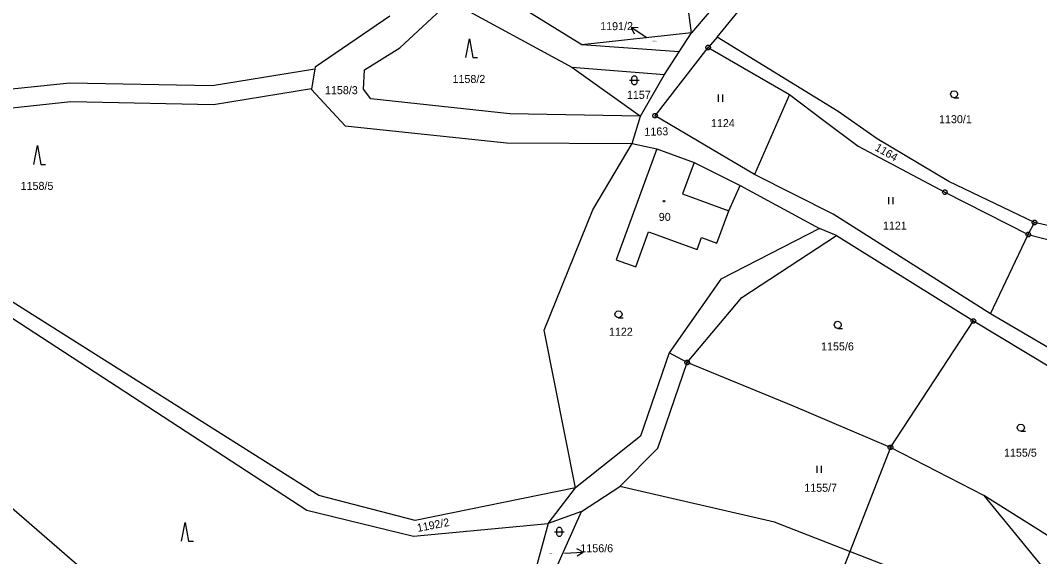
# Model space of a CAD drawing. Extents: x -694465 to -690527, y -983694 to -978978.
# Drawn here: x -691879.9 to -691663.5, y -981699.8 to -981585.9 of the extents above; entities that cross this region are included whole.
import ezdxf

# ---------------------------------------------------------------- set-up
doc = ezdxf.new("R2010")
doc.units = 0
for name, color, linetype in [('Vrstva 1', 7, 'Continuous'), ('Vrstva 16', 7, 'Continuous'), ('Vrstva 18', 7, 'Continuous'), ('Vrstva 19', 7, 'Continuous'), ('Vrstva 24', 7, 'Continuous'), ('Vrstva 25', 7, 'Continuous'), ('Vrstva 29', 7, 'Continuous'), ('Vrstva 60', 7, 'Continuous')]:
    doc.layers.add(name, color=color, linetype=linetype)

msp = doc.modelspace()

# ---------------------------------------------------------------- linework, layer by layer
at = {"layer": 'Vrstva 1'}
for points in [[(-691731.98, -981589.54), (-691715.331, -981569.169)], [(-691725.39, -981574.46), (-691737.39, -981588.61)], [(-691737.39, -981588.61), (-691739.25, -981574.68)], [(-691760.7, -981591.15), (-691782.11, -981577.84)], [(-691799.31, -981591.74), (-691788.61, -981581.88)], [(-691788.61, -981581.88), (-691762.81, -981595.87)], [(-691801.43, -981585.04), (-691817.28, -981595.89)], [(-691737.39, -981588.61), (-691760.7, -981591.15)], [(-691740, -981592.64), (-691737.39, -981588.61)], [(-691731.98, -981589.54), (-691733.87, -981591.71)], [(-691706.27, -981605.26), (-691731.98, -981589.54)], [(-691806.81, -981596.44), (-691799.31, -981591.74)], [(-691740, -981592.64), (-691760.7, -981591.15)], [(-691745.15, -981606.18), (-691733.87, -981591.71)], [(-691733.87, -981591.71), (-691716.6, -981601.69)], [(-691743.11, -981597.43), (-691740, -981592.64)], [(-691817.28, -981595.89), (-691817.358, -981596.337)], [(-691762.81, -981595.87), (-691748.26, -981606.27)], [(-691762.81, -981595.87), (-691743.11, -981597.43)], [(-691817.358, -981596.337), (-691839.162, -981599.874), (-691869.365, -981599.244), (-691893.483, -981601.784), (-691920.148, -981605.595), (-691941.085, -981611.942), (-691969.555, -981620.171), (-691985.911, -981627.095), (-691993.346, -981628.954)], [(-691817.358, -981596.337), (-691818.088, -981600.507)], [(-691807.02, -981600.52), (-691806.81, -981596.44)], [(-691748.26, -981606.27), (-691743.11, -981597.43)], [(-691818.088, -981600.507), (-691838.882, -981603.88), (-691869.197, -981603.248), (-691892.991, -981605.754), (-691919.28, -981609.511), (-691939.949, -981615.778), (-691968.215, -981623.947), (-691984.639, -981630.899), (-691997.048, -981634.003)], [(-691818.088, -981600.507), (-691818.11, -981600.63)], [(-691805.52, -981602.58), (-691807.02, -981600.52)], [(-691818.11, -981600.63), (-691810.95, -981608.35)], [(-691776.01, -981605.75), (-691805.52, -981602.58)], [(-691716.6, -981601.69), (-691724.05, -981618.68)], [(-691716.6, -981601.69), (-691709.3, -981607.22)], [(-691748.26, -981606.27), (-691776.01, -981605.75)], [(-691749.99, -981612.06), (-691748.26, -981606.27)], [(-691724.05, -981618.68), (-691745.15, -981606.18)], [(-691698.01, -981611.1), (-691706.27, -981605.26)], [(-691810.95, -981608.35), (-691776.65, -981611.96)], [(-691709.3, -981607.22), (-691701.99, -981612.63)], [(-691682.76, -981620.17), (-691698.01, -981611.1)], [(-691776.65, -981611.96), (-691749.99, -981612.06)], [(-691758.35, -981626.15), (-691749.99, -981612.06)], [(-691744.79, -981613.18), (-691753.41, -981636.74)], [(-691749.99, -981612.06), (-691744.79, -981613.18)], [(-691744.79, -981613.18), (-691736.85, -981616.09)], [(-691701.99, -981612.63), (-691683.6, -981622.42)], [(-691736.85, -981616.09), (-691739.3, -981622.78)], [(-691736.85, -981616.09), (-691727.11, -981620.97)], [(-691707.35, -981627.11), (-691724.05, -981618.68)], [(-691729.51, -981626.36), (-691727.11, -981620.97)], [(-691727.11, -981620.97), (-691710.2, -981630.14)], [(-691664.6, -981628.84), (-691682.76, -981620.17)], [(-691739.3, -981622.78), (-691729.51, -981626.36)], [(-691683.6, -981622.42), (-691665.9, -981631.39)], [(-691768.72, -981651.71), (-691758.35, -981626.15)], [(-691732.02, -981633.22), (-691729.51, -981626.36)], [(-691673.93, -981648.23), (-691707.35, -981627.11)], [(-691749.24, -981638.26), (-691746.52, -981630.83)], [(-691746.52, -981630.83), (-691736.23, -981634.59)], [(-691710.2, -981630.14), (-691731.18, -981640.84)], [(-691706.63, -981631.59), (-691710.2, -981630.14)], [(-691665.9, -981631.39), (-691664.6, -981628.84)], [(-691645.52, -981633.14), (-691664.6, -981628.84)], [(-691736.23, -981634.59), (-691735.29, -981632.03)], [(-691735.29, -981632.03), (-691732.02, -981633.22)], [(-691726.72, -981644.78), (-691706.63, -981631.59)], [(-691706.63, -981631.59), (-691677.57, -981649.74)], [(-691673.93, -981648.23), (-691665.9, -981631.39)], [(-691665.9, -981631.39), (-691646.25, -981636.39)], [(-691753.41, -981636.74), (-691749.24, -981638.26)], [(-691731.18, -981640.84), (-691742.17, -981656.54)], [(-691816.5, -981686.78), (-691884.1, -981644.16)], [(-691738.34, -981658.57), (-691726.72, -981644.78)], [(-691885, -981646.97), (-691819.04, -981689.93)], [(-691695.16, -981676.57), (-691677.57, -981649.74)], [(-691677.57, -981649.74), (-691655.44, -981663)], [(-691653.27, -981660.31), (-691673.93, -981648.23)], [(-691762.05, -981685.16), (-691768.72, -981651.71)], [(-691742.17, -981656.54), (-691748.2, -981674.22)], [(-691738.34, -981658.57), (-691742.17, -981656.54)], [(-691744.57, -981676.72), (-691738.34, -981658.57)], [(-691715.73, -981667.86), (-691738.34, -981658.57)], [(-691819.21, -981743.64), (-691910.17, -981664.83)], [(-691695.16, -981676.57), (-691715.73, -981667.86)], [(-691748.2, -981674.22), (-691762.05, -981685.16)], [(-691752.63, -981684.9), (-691744.57, -981676.72)], [(-691675.37, -981686.8), (-691695.16, -981676.57)], [(-691760.74, -981690.18), (-691752.63, -981684.9)], [(-691719.82, -981692.47), (-691752.63, -981684.9)], [(-691796.1, -981692.1), (-691816.5, -981686.78)], [(-691762.05, -981685.16), (-691796.1, -981692.1)], [(-691767.81, -981692.75), (-691762.05, -981685.16)], [(-691651.36, -981701.84), (-691675.37, -981686.8)], [(-691675.37, -981686.8), (-691653.25, -981713.72)], [(-691819.04, -981689.93), (-691796.41, -981695.44)], [(-691770.53, -981712.02), (-691760.74, -981690.18)], [(-691760.74, -981690.18), (-691767.81, -981692.75)], [(-691796.41, -981695.44), (-691767.81, -981692.75)], [(-691767.81, -981692.75), (-691784.95, -981755.51)], [(-691655.75, -981717.42), (-691719.82, -981692.47)]]:
    msp.add_lwpolyline(points, dxfattribs=at)
at = {"layer": 'Vrstva 24'}
for points in [[(-691733.716, -981591.234), (-691733.466, -981591.416), (-691733.37, -981591.71), (-691733.466, -981592.004), (-691733.716, -981592.186), (-691734.024, -981592.186), (-691734.274, -981592.004), (-691734.37, -981591.71), (-691734.274, -981591.416), (-691734.024, -981591.234)], [(-691744.996, -981605.704), (-691744.746, -981605.886), (-691744.65, -981606.18), (-691744.746, -981606.474), (-691744.996, -981606.656), (-691745.304, -981606.656), (-691745.554, -981606.474), (-691745.65, -981606.18), (-691745.554, -981605.886), (-691745.304, -981605.704)], [(-691683.446, -981621.944), (-691683.196, -981622.126), (-691683.1, -981622.42), (-691683.196, -981622.714), (-691683.446, -981622.896), (-691683.754, -981622.896), (-691684.004, -981622.714), (-691684.1, -981622.42), (-691684.004, -981622.126), (-691683.754, -981621.944)], [(-691664.446, -981628.364), (-691664.196, -981628.546), (-691664.1, -981628.84), (-691664.196, -981629.134), (-691664.446, -981629.316), (-691664.754, -981629.316), (-691665.004, -981629.134), (-691665.1, -981628.84), (-691665.004, -981628.546), (-691664.754, -981628.364)], [(-691665.746, -981630.914), (-691665.496, -981631.096), (-691665.4, -981631.39), (-691665.496, -981631.684), (-691665.746, -981631.866), (-691666.054, -981631.866), (-691666.304, -981631.684), (-691666.4, -981631.39), (-691666.304, -981631.096), (-691666.054, -981630.914)], [(-691677.416, -981649.264), (-691677.166, -981649.446), (-691677.07, -981649.74), (-691677.166, -981650.034), (-691677.416, -981650.216), (-691677.724, -981650.216), (-691677.974, -981650.034), (-691678.07, -981649.74), (-691677.974, -981649.446), (-691677.724, -981649.264)], [(-691738.186, -981658.094), (-691737.936, -981658.276), (-691737.84, -981658.57), (-691737.936, -981658.864), (-691738.186, -981659.046), (-691738.494, -981659.046), (-691738.744, -981658.864), (-691738.84, -981658.57), (-691738.744, -981658.276), (-691738.494, -981658.094)], [(-691695.006, -981676.094), (-691694.756, -981676.276), (-691694.66, -981676.57), (-691694.756, -981676.864), (-691695.006, -981677.046), (-691695.314, -981677.046), (-691695.564, -981676.864), (-691695.66, -981676.57), (-691695.564, -981676.276), (-691695.314, -981676.094)]]:
    msp.add_lwpolyline(points, close=True, dxfattribs=at)
for points in [[(-691733.989, -981591.71), (-691733.75, -981591.71)], [(-691745.269, -981606.18), (-691745.03, -981606.18)], [(-691683.719, -981622.42), (-691683.48, -981622.42)], [(-691664.719, -981628.84), (-691664.48, -981628.84)], [(-691666.019, -981631.39), (-691665.78, -981631.39)], [(-691677.689, -981649.74), (-691677.45, -981649.74)], [(-691738.459, -981658.57), (-691738.22, -981658.57)], [(-691695.279, -981676.57), (-691695.04, -981676.57)]]:
    msp.add_lwpolyline(points, dxfattribs=at)
at = {"layer": 'Vrstva 25'}
for points in [[(-691785.32, -981593.84), (-691784.57, -981589.84), (-691783.82, -981593.84), (-691782.82, -981593.84)], [(-691750.54, -981598.67), (-691748.54, -981598.67)], [(-691731.75, -981601.71), (-691731.75, -981603.21)], [(-691730.75, -981603.21), (-691730.75, -981601.71)], [(-691681.66, -981602.37), (-691682.035, -981602.269), (-691682.309, -981601.995), (-691682.41, -981601.62), (-691682.309, -981601.245), (-691682.035, -981600.971), (-691681.66, -981600.87), (-691681.285, -981600.971), (-691681.011, -981601.245), (-691680.91, -981601.62), (-691681.011, -981601.995), (-691681.285, -981602.269), (-691681.66, -981602.37), (-691680.66, -981602.371)], [(-691877.04, -981616.52), (-691876.29, -981612.52), (-691875.54, -981616.52), (-691874.54, -981616.52)], [(-691695.59, -981623.47), (-691695.59, -981624.97)], [(-691694.59, -981624.97), (-691694.59, -981623.47)], [(-691752.9, -981649.07), (-691753.275, -981648.969), (-691753.549, -981648.695), (-691753.65, -981648.32), (-691753.549, -981647.945), (-691753.275, -981647.671), (-691752.9, -981647.57), (-691752.525, -981647.671), (-691752.251, -981647.945), (-691752.15, -981648.32), (-691752.251, -981648.695), (-691752.525, -981648.969), (-691752.9, -981649.07), (-691751.9, -981649.071)], [(-691706.36, -981651.32), (-691706.735, -981651.219), (-691707.009, -981650.945), (-691707.11, -981650.57), (-691707.009, -981650.195), (-691706.735, -981649.921), (-691706.36, -981649.82), (-691705.985, -981649.921), (-691705.711, -981650.195), (-691705.61, -981650.57), (-691705.711, -981650.945), (-691705.985, -981651.219), (-691706.36, -981651.32), (-691705.36, -981651.321)], [(-691667.49, -981673.15), (-691667.865, -981673.049), (-691668.139, -981672.775), (-691668.24, -981672.4), (-691668.139, -981672.025), (-691667.865, -981671.751), (-691667.49, -981671.65), (-691667.115, -981671.751), (-691666.841, -981672.025), (-691666.74, -981672.4), (-691666.841, -981672.775), (-691667.115, -981673.049), (-691667.49, -981673.15), (-691666.49, -981673.151)], [(-691710.83, -981680.48), (-691710.83, -981681.98)], [(-691709.83, -981681.98), (-691709.83, -981680.48)], [(-691845.67, -981696.51), (-691844.92, -981692.51), (-691844.17, -981696.51), (-691843.17, -981696.51)], [(-691766.47, -981694.48), (-691764.47, -981694.48)]]:
    msp.add_lwpolyline(points, dxfattribs=at)
for points in [[(-691750.04, -981598.17), (-691749.945, -981597.876), (-691749.695, -981597.694), (-691749.385, -981597.694), (-691749.135, -981597.876), (-691749.04, -981598.17), (-691749.04, -981599.17), (-691749.135, -981599.464), (-691749.385, -981599.646), (-691749.695, -981599.646), (-691749.945, -981599.464), (-691750.04, -981599.17)], [(-691743.153, -981624.178), (-691743.065, -981624.33), (-691743.153, -981624.482), (-691743.327, -981624.482), (-691743.415, -981624.33), (-691743.327, -981624.178)], [(-691765.97, -981693.98), (-691765.875, -981693.686), (-691765.625, -981693.504), (-691765.315, -981693.504), (-691765.065, -981693.686), (-691764.97, -981693.98), (-691764.97, -981694.98), (-691765.065, -981695.274), (-691765.315, -981695.456), (-691765.625, -981695.456), (-691765.875, -981695.274), (-691765.97, -981694.98)]]:
    msp.add_lwpolyline(points, close=True, dxfattribs=at)
at = {"layer": 'Vrstva 29'}
for points in [[(-691746.9, -981589.67), (-691750.244, -981587.475), (-691749.569, -981588.816)], [(-691748.746, -981587.562), (-691750.244, -981587.475)], [(-691764.39, -981699.01), (-691760.396, -981698.784), (-691761.737, -981698.108)], [(-691761.652, -981699.606), (-691760.396, -981698.784)]]:
    msp.add_lwpolyline(points, dxfattribs=at)
at = {"layer": 'Vrstva 60'}
msp.add_line((-691695.16, -981676.57), (-691712.61, -981721.38), dxfattribs=at)

# ---------------------------------------------------------------- texts
at = {"layer": 'Vrstva 16'}
for s, p in [('1191/2', (-691756.793, -981588.02)), ('1156/6', (-691760.997, -981698.84))]:
    msp.add_text(s, height=1.7, dxfattribs=at).set_placement(p)
at = {"layer": 'Vrstva 18'}
for s, height, p in [('1191/2', 0.2, (-691745.664, -981590.45)), ('1158/2', 1.7, (-691788.144, -981599.24)), ('1158/3', 1.7, (-691815.217, -981601.61)), ('1157', 1.7, (-691751.124, -981602.6)), ('1124', 1.7, (-691733.271, -981608.61)), ('1130/1', 1.7, (-691684.852, -981607.77)), ('1158/5', 1.7, (-691879.837, -981621.92)), ('1121', 1.7, (-691696.763, -981630.37)), ('1122', 1.7, (-691754.925, -981652.88)), ('1155/6', 1.7, (-691709.89, -981655.99)), ('1155/5', 1.7, (-691671.057, -981678.55)), ('1155/7', 1.7, (-691713.47, -981686)), ('1156/6', 0.2, (-691767.534, -981699.19))]:
    msp.add_text(s, height=height, dxfattribs=at).set_placement(p)
for s, rotation, p in [('1163', 1.77617, (-691747.377, -981610.468)), ('1164', 330.31017, (-691698.622, -981613.425)), ('1192/2', 10.77161, (-691795.521, -981694.528))]:
    msp.add_text(s, height=1.7, rotation=rotation, dxfattribs=at).set_placement(p)
at = {"layer": 'Vrstva 19'}
msp.add_text('90', height=1.7, dxfattribs=at).set_placement((-691744.352, -981628.5))

doc.saveas('drawing.dxf')
